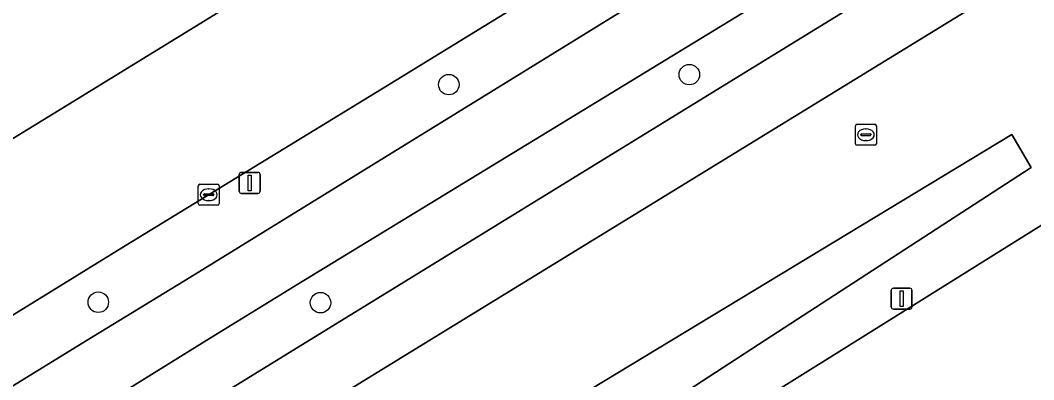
# Model space of a CAD drawing. Extents: x 158835 to 160077, y 386387 to 387778.
# Drawn here: x 158927.18 to 158975.59, y 387248.12 to 387265.27 of the extents above; entities that cross this region are included whole.
import ezdxf

# ---------------------------------------------------------------- set-up
doc = ezdxf.new("R2010")
doc.units = 0
for name, color, linetype in [('IMGEO_Berm_groen', 7, 'Continuous'), ('IMGEO_Boom', 7, 'Continuous'), ('IMGEO_Fietspad_gesloten', 7, 'Continuous'), ('IMGEO_Kolk', 7, 'Continuous'), ('IMGEO_Lichtmast', 7, 'Continuous'), ('IMGEO_Rijbaan_lokaal_gesloten', 7, 'Continuous'), ('IMGEO_Rijbaan_lokaal_open', 7, 'Continuous'), ('IMGEO_Rioolput', 7, 'Continuous'), ('IMGEO_Voetpad_open', 7, 'Continuous'), ('IMGEO_Waterloop', 7, 'Continuous')]:
    doc.layers.add(name, color=color, linetype=linetype)

msp = doc.modelspace()

# ---------------------------------------------------------------- linework, layer by layer
at = {"layer": 'IMGEO_Berm_groen'}
for points in [[(159000, 387304.466), (159029.692, 387322.822), (159052.345, 387336.735), (159071.424, 387348.46), (159082.121, 387354.832), (159086.57, 387366.93), (159080.16, 387363.172), (159069.351, 387356.837), (159049.808, 387345.382), (159012.761, 387323.301), (159000, 387315.61), (158999.061, 387315.044), (158987.196, 387304.973), (158872.071, 387234.745), (158869.764, 387224.678), (158876.496, 387228.784), (158902.295, 387244.602), (158929.459, 387261.238), (158956.858, 387278.066), (158983.119, 387294.146), (158993.363, 387300.451)], [(158973.433, 387276.508), (158991.928, 387287.867), (159000, 387292.819), (159005.46, 387296.168), (159003.999, 387298.603), (159000, 387296.122), (158995.071, 387293.064), (158986.969, 387288.086), (158978.847, 387283.118), (158971.65, 387278.686), (158964.902, 387274.565), (158956.56, 387269.426), (158944.446, 387261.985), (158932.241, 387254.544), (158924.872, 387250), (158921.203, 387247.739), (158922.755, 387245.332), (158930.382, 387250), (158935.29, 387253.004)]]:
    msp.add_lwpolyline(points, close=True, dxfattribs=at)
for points in [[(159028.997, 387307.001), (159015.14, 387298.44), (159000, 387289.123), (158990.539, 387283.301), (158964.997, 387267.65), (158940.44, 387252.686), (158936.096, 387250), (158916.44, 387237.845), (158895.416, 387224.734), (158892.898, 387223.139), (158889.972, 387221.282), (158886.707, 387219.193), (158882.663, 387216.595)], [(159024.789, 387297.851), (159000, 387282.652), (158946.745, 387250), (158900.863, 387221.869), (158889.06, 387214.523), (158887.506, 387213.517), (158882.266, 387209.936), (158879.633, 387207.936), (158875.313, 387204.548), (158873.201, 387202.716), (158873.049, 387202.584), (158874.273, 387201.173), (158872.958, 387200.032), (158871.709, 387201.421), (158869.877, 387199.832), (158877.229, 387196.302)], [(158923.17, 387222.542), (158960.016, 387245.531), (158967.174, 387250), (158976.218, 387255.647), (158979.83, 387257.9), (158979.104, 387259.257), (158977.361, 387262.061), (158979.91, 387263.646), (158981.651, 387260.841), (158982.308, 387259.445), (158993.621, 387266.501), (159000, 387270.494), (159010.157, 387276.853), (159026.726, 387287.157)], [(158879.284, 387214.158), (158873.778, 387209.28), (158867.5, 387203.86), (158866.717, 387203.184), (158865.725, 387202.41), (158866.6, 387200.939), (158868.476, 387202.594), (158872.808, 387206.414), (158876.626, 387209.537), (158879.579, 387211.747), (158882.485, 387213.837), (158885.198, 387215.614), (158887.095, 387216.815), (158888.271, 387217.539), (158902.66, 387226.433), (158940.996, 387250), (158961.325, 387262.497), (159000, 387286.22)], [(158918.403, 387225.462), (158946.623, 387242.943), (158958.307, 387250), (158974.556, 387259.814), (158975.472, 387258.253), (158962.766, 387250), (158948.634, 387240.82), (158918.344, 387221.581), (158886.671, 387201.536)]]:
    msp.add_lwpolyline(points, dxfattribs=at)
at = {"layer": 'IMGEO_Boom'}
for centre in [(158959.143, 387262.679), (158947.653, 387262.202), (158930.91, 387251.817), (158941.525, 387251.796)]:
    msp.add_circle(centre, 0.489, dxfattribs=at)
at = {"layer": 'IMGEO_Fietspad_gesloten'}
for points in [[(159027.131, 387309.499), (159009.901, 387298.892), (159005.46, 387296.168), (159000, 387292.819), (158991.928, 387287.867), (158973.433, 387276.508), (158935.29, 387253.004), (158930.382, 387250), (158922.755, 387245.332), (158917.87, 387242.342), (158909.268, 387236.981), (158901.535, 387232.203), (158896.467, 387229.048), (158890.116, 387225.071), (158882.721, 387220.348), (158880.689, 387219.038)], [(158882.663, 387216.595), (158886.707, 387219.193), (158889.972, 387221.282), (158892.898, 387223.139), (158895.416, 387224.734), (158916.44, 387237.845), (158936.096, 387250), (158940.44, 387252.686), (158964.997, 387267.65), (158990.539, 387283.301)]]:
    msp.add_lwpolyline(points, dxfattribs=at)
at = {"layer": 'IMGEO_Kolk'}
for p, q in [((158935.684, 387256.522), (158935.684, 387257.374)), ((158935.759, 387257.448), (158936.611, 387257.448)), ((158936.172, 387257.228), (158936.197, 387257.228)), ((158936.685, 387257.374), (158936.685, 387256.522)), ((158935.943, 387256.942), (158935.943, 387256.954)), ((158936.381, 387256.905), (158935.983, 387256.905)), ((158935.986, 387256.991), (158936.384, 387256.991)), ((158936.195, 387256.668), (158936.17, 387256.668)), ((158936.427, 387256.954), (158936.427, 387256.942)), ((158936.611, 387256.448), (158935.759, 387256.448))]:
    msp.add_line(p, q, dxfattribs=at)
for points in [[(158935.684, 387256.522), (158935.684, 387257.374)], [(158935.759, 387257.448), (158936.611, 387257.448)], [(158936.685, 387257.374), (158936.685, 387256.522)], [(158936.611, 387256.448), (158935.759, 387256.448)]]:
    msp.add_lwpolyline(points, dxfattribs=at)
for centre, radius, start, end in [((158935.761, 387257.372), 0.0765, 91.552, 178.448), ((158935.761, 387257.372), 0.0765, 91.552, 178.448), ((158936.609, 387257.372), 0.0765, 1.552, 88.448), ((158936.609, 387257.372), 0.0765, 1.552, 88.448), ((158935.983, 387256.951), 0.0403, 85.8775, 175.7526), ((158935.98, 387256.941), 0.0366, 178.938, 274.7102), ((158936.384, 387256.948), 0.043, 264.8664, 352.4533), ((158936.388, 387256.953), 0.0386, 1.7309, 96.639), ((158935.761, 387256.524), 0.0765, 181.552, 268.448), ((158935.761, 387256.524), 0.0765, 181.552, 268.448), ((158936.609, 387256.524), 0.0765, 271.552, 358.448), ((158936.609, 387256.524), 0.0765, 271.552, 358.448)]:
    msp.add_arc(centre, radius, start, end, dxfattribs=at)
for centre, major_axis, ratio, start_param, end_param in [((158936.171, 387256.948), (-0.387, 0.002), 0.722429, 4.712389, 7.853982), ((158936.196, 387256.948), (-0.39, 0.002), 0.717154, 1.570796, 4.712389)]:
    msp.add_ellipse(centre, major_axis=major_axis, ratio=ratio, start_param=start_param, end_param=end_param, dxfattribs=at)
at = {"layer": 'IMGEO_Lichtmast'}
for p, q in [((158937.645, 387257.114), (158937.645, 387257.914)), ((158937.645, 387257.914), (158937.645, 387257.114)), ((158937.745, 387258.014), (158938.535, 387258.014)), ((158938.535, 387258.014), (158937.745, 387258.014)), ((158938.635, 387257.914), (158938.635, 387257.114)), ((158938.635, 387257.114), (158938.635, 387257.914)), ((158938.535, 387257.014), (158937.745, 387257.014)), ((158937.745, 387257.014), (158938.535, 387257.014)), ((158968.788, 387251.588), (158968.788, 387252.388)), ((158968.788, 387252.388), (158968.788, 387251.588)), ((158968.888, 387252.488), (158969.678, 387252.488)), ((158969.678, 387252.488), (158968.888, 387252.488)), ((158969.778, 387252.388), (158969.778, 387251.588)), ((158969.778, 387251.588), (158969.778, 387252.388)), ((158969.678, 387251.488), (158968.888, 387251.488)), ((158968.888, 387251.488), (158969.678, 387251.488))]:
    msp.add_line(p, q, dxfattribs=at)
for points in [[(158938.065, 387257.889), (158938.215, 387257.889), (158938.215, 387257.139), (158938.065, 387257.139), (158938.065, 387257.889)], [(158969.208, 387252.363), (158969.358, 387252.363), (158969.358, 387251.613), (158969.208, 387251.613), (158969.208, 387252.363)]]:
    msp.add_lwpolyline(points, dxfattribs=at)
for centre, start, end in [((158937.745, 387257.914), 90, 180), ((158937.745, 387257.914), 90, 180), ((158938.535, 387257.914), 0, 90), ((158938.535, 387257.914), 360, 90), ((158937.745, 387257.114), 180, 270), ((158937.745, 387257.114), 180, 270), ((158938.535, 387257.114), 270, 0), ((158938.535, 387257.114), 270, 0), ((158968.888, 387252.388), 90, 180), ((158968.888, 387252.388), 90, 180), ((158969.678, 387252.388), 0, 90), ((158969.678, 387252.388), 360, 90), ((158968.888, 387251.588), 180, 270), ((158968.888, 387251.588), 180, 270), ((158969.678, 387251.588), 270, 0), ((158969.678, 387251.588), 270, 0)]:
    msp.add_arc(centre, 0.1, start, end, dxfattribs=at)
at = {"layer": 'IMGEO_Rijbaan_lokaal_gesloten'}
for points in [[(159105.499, 387360.823), (159103.128, 387367.581), (159083.773, 387355.816), (159082.121, 387354.832), (159071.424, 387348.46), (159052.345, 387336.735), (159029.692, 387322.822), (159000, 387304.466), (158993.363, 387300.451), (158983.119, 387294.146), (158956.858, 387278.066), (158929.459, 387261.238), (158902.295, 387244.602), (158876.496, 387228.784), (158869.764, 387224.678), (158864.617, 387221.538), (158856.638, 387216.624), (158853.152, 387214.983), (158852.955, 387214.894), (158852.563, 387214.717), (158857.139, 387207.355), (158857.305, 387207.519), (158857.49, 387207.8)], [(158860.273, 387210.274), (158860.688, 387210.52), (158879.898, 387222.349), (158898.77, 387233.926), (158901.671, 387235.705), (158903.017, 387236.536), (158914.313, 387243.51), (158918.434, 387246.033), (158921.203, 387247.739), (158924.872, 387250), (158932.241, 387254.544), (158944.446, 387261.985), (158956.56, 387269.426), (158964.902, 387274.565), (158971.65, 387278.686), (158978.847, 387283.118), (158986.969, 387288.086), (158995.071, 387293.064), (159000, 387296.122), (159003.999, 387298.603), (159025.153, 387311.674)]]:
    msp.add_lwpolyline(points, dxfattribs=at)
at = {"layer": 'IMGEO_Rijbaan_lokaal_open'}
msp.add_lwpolyline([(159026.726, 387287.157), (159010.157, 387276.853), (159000, 387270.494), (158993.621, 387266.501), (158982.308, 387259.445), (158979.83, 387257.9), (158976.218, 387255.647), (158967.174, 387250), (158960.016, 387245.531), (158923.17, 387222.542)], dxfattribs=at)
at = {"layer": 'IMGEO_Rioolput'}
for p, q in [((158967.078, 387259.383), (158967.078, 387260.235)), ((158967.153, 387260.309), (158968.005, 387260.309)), ((158967.566, 387260.089), (158967.591, 387260.089)), ((158968.079, 387260.235), (158968.079, 387259.383)), ((158967.337, 387259.803), (158967.337, 387259.815)), ((158967.775, 387259.766), (158967.377, 387259.766)), ((158967.38, 387259.852), (158967.778, 387259.852)), ((158967.589, 387259.529), (158967.564, 387259.529)), ((158967.821, 387259.815), (158967.821, 387259.803)), ((158968.005, 387259.309), (158967.153, 387259.309))]:
    msp.add_line(p, q, dxfattribs=at)
for points in [[(158967.078, 387259.383), (158967.078, 387260.235)], [(158967.153, 387260.309), (158968.005, 387260.309)], [(158968.079, 387260.235), (158968.079, 387259.383)], [(158968.005, 387259.309), (158967.153, 387259.309)]]:
    msp.add_lwpolyline(points, dxfattribs=at)
for centre, radius, start, end in [((158967.155, 387260.233), 0.0765, 91.552, 178.448), ((158967.155, 387260.233), 0.0765, 91.552, 178.448), ((158968.003, 387260.233), 0.0765, 1.552, 88.448), ((158968.003, 387260.233), 0.0765, 1.552, 88.448), ((158967.377, 387259.812), 0.0403, 85.8775, 175.7526), ((158967.374, 387259.802), 0.0366, 178.938, 274.7102), ((158967.778, 387259.809), 0.043, 264.8664, 352.4533), ((158967.782, 387259.814), 0.0386, 1.7309, 96.639), ((158967.155, 387259.385), 0.0765, 181.552, 268.448), ((158967.155, 387259.385), 0.0765, 181.552, 268.448), ((158968.003, 387259.385), 0.0765, 271.552, 358.448), ((158968.003, 387259.385), 0.0765, 271.552, 358.448)]:
    msp.add_arc(centre, radius, start, end, dxfattribs=at)
for centre, major_axis, ratio, start_param, end_param in [((158967.565, 387259.809), (-0.387, 0.002), 0.722429, 4.712389, 7.853982), ((158967.59, 387259.809), (-0.39, 0.002), 0.717154, 1.570796, 4.712389)]:
    msp.add_ellipse(centre, major_axis=major_axis, ratio=ratio, start_param=start_param, end_param=end_param, dxfattribs=at)
at = {"layer": 'IMGEO_Voetpad_open'}
for points in [[(159030.369, 387304.849), (159000, 387286.22), (158961.325, 387262.497), (158940.996, 387250), (158902.66, 387226.433), (158888.271, 387217.539), (158887.095, 387216.815), (158885.198, 387215.614), (158882.485, 387213.837), (158879.579, 387211.747), (158876.626, 387209.537), (158872.808, 387206.414), (158868.476, 387202.594), (158866.6, 387200.939), (158865.725, 387202.41), (158864.491, 387201.44)], [(158877.229, 387196.302), (158869.877, 387199.832), (158871.709, 387201.421), (158873.049, 387202.584), (158873.201, 387202.716), (158875.313, 387204.548), (158879.633, 387207.936), (158882.266, 387209.936), (158887.506, 387213.517), (158889.06, 387214.523), (158900.863, 387221.869), (158946.745, 387250), (159000, 387282.652)]]:
    msp.add_lwpolyline(points, dxfattribs=at)
at = {"layer": 'IMGEO_Waterloop'}
msp.add_lwpolyline([(158886.671, 387201.536), (158918.344, 387221.581), (158948.634, 387240.82), (158962.766, 387250), (158975.472, 387258.253), (158974.556, 387259.814), (158958.307, 387250), (158946.623, 387242.943), (158918.403, 387225.462), (158884.228, 387203.604)], dxfattribs=at)

doc.saveas('drawing.dxf')
